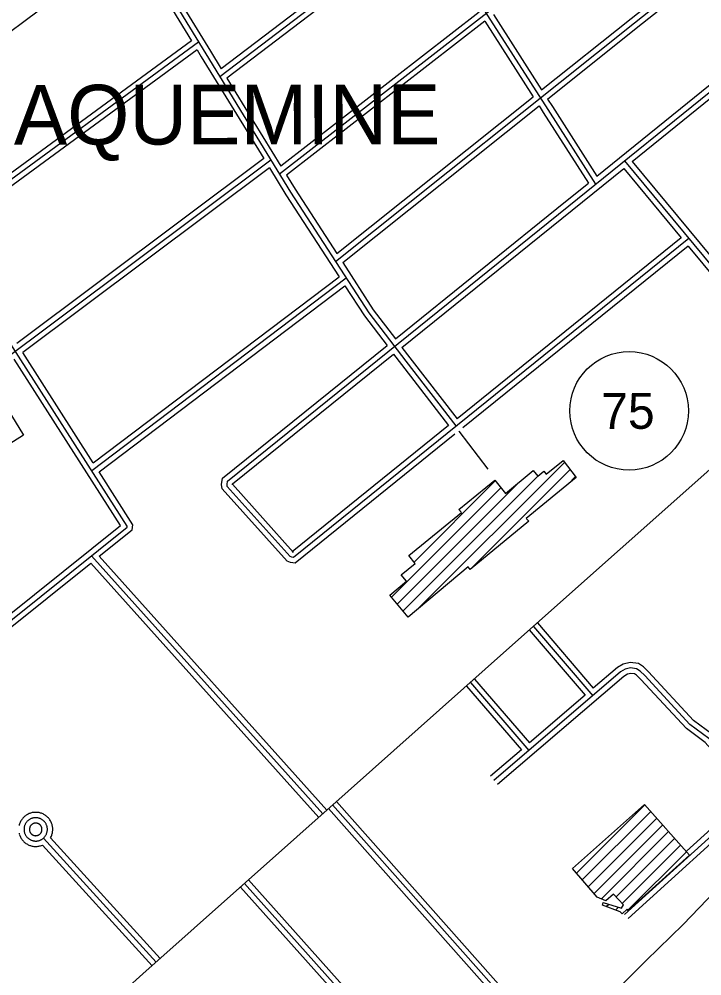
# Model space of a CAD drawing. Extents: x 3297772 to 3335630, y 634068 to 659439.
# Drawn here: x 3310052 to 3311952, y 644520 to 647184 of the extents above; entities that cross this region are included whole.
import ezdxf

# ---------------------------------------------------------------- set-up
doc = ezdxf.new("R2010")
doc.units = 0
for name, color, linetype in [('V-BLDG-OTLN', 7, 'Continuous'), ('V-ROAD-CNTR', 7, 'Continuous'), ('V-ROAD-IDEN', 7, 'Continuous'), ('V-TOPO-GNAM-IDEN', 7, 'Continuous'), ('V-TOPO-SHOR', 7, 'Continuous')]:
    doc.layers.add(name, color=color, linetype=linetype)

msp = doc.modelspace()

# ---------------------------------------------------------------- linework, layer by layer
at = {"layer": 'V-BLDG-OTLN'}
for p, q in [((3311161.7, 645541.4), (3311570, 645949.7)), ((3311307.4, 645651.7), (3311585.5, 645929.8)), ((3311104.6, 645555), (3311444, 645894.4)), ((3311120.7, 645535.8), (3311496.9, 645911.9)), ((3311151.1, 645672.2), (3311377.2, 645898.3)), ((3311580.2, 645889.1), (3311601, 645910)), ((3311088.6, 645574.3), (3311393.2, 645878.9)), ((3311603, 644805.6), (3311793.5, 644996)), ((3311619.4, 644786.8), (3311810.1, 644977.3)), ((3311635.9, 644767.9), (3311826.8, 644958.6)), ((3311652.4, 644749.1), (3311843.4, 644939.9)), ((3311672.7, 644734), (3311860, 644921.2)), ((3311713.6, 644739.6), (3311876.6, 644902.5)), ((3311730.6, 644721.2), (3311893.3, 644883.8)), ((3311746.8, 644702.2), (3311909.9, 644865.1)), ((3311686.4, 644712.4), (3311693.4, 644719.4)), ((3311712.1, 644702.8), (3311720.3, 644711))]:
    msp.add_line(p, q, dxfattribs=at)
for points in [[(3309686.8, 645858.2), (3309828.1, 645964.2), (3309811.2, 645992.2), (3309825.9, 646002.5), (3309885.1, 645925.7), (3309923.4, 645955.3), (3309894.2, 646006.7), (3309915.4, 646019.1), (3309909.2, 646030.4), (3310020, 646096.7), (3310063.6, 646025.7), (3309958.5, 645959.3), (3309872.9, 645890.1), (3309867.1, 645901.3), (3309842.7, 645878.7), (3309893.7, 645809.1), (3309788.6, 645723.9)], [(3311301.8, 645658.8), (3311134.8, 645518.8), (3311083.9, 645579.9), (3311130.2, 645618.4), (3311115.5, 645636.3), (3311154.4, 645668.2), (3311136.5, 645690), (3311283.1, 645810.3), (3311276.3, 645818.6), (3311375.7, 645900.2), (3311406, 645863.2), (3311483.2, 645926.6), (3311495.8, 645911), (3311512.8, 645924.8), (3311519.3, 645916.8), (3311566.3, 645954.5), (3311602.8, 645907.7), (3311463.7, 645793.7), (3311470.6, 645785.8), (3311307.8, 645651.1)], [(3311592, 644818.2), (3311792.5, 644997.1), (3311918.5, 644855.4), (3311747.3, 644701.7), (3311744.3, 644705), (3311730.3, 644692.1), (3311724.7, 644698), (3311675.7, 644716.3), (3311678.1, 644724), (3311728.4, 644708.4), (3311734.4, 644717.1), (3311706.4, 644747.5), (3311685.5, 644728.4), (3311661.4, 644738.8)]]:
    msp.add_lwpolyline(points, close=True, dxfattribs=at)
at = {"layer": 'V-ROAD-CNTR'}
for points in [[(3311916.5, 646572.9), (3310815.6, 645684.8), (3310810.5, 645685.6), (3310806.2, 645687.1), (3310631.1, 645882.6), (3310630.6, 645887.7), (3310631.8, 645897.6), (3311582.2, 646664.2), (3312459.9, 647374.3), (3313109.4, 647905), (3313632.8, 648328.6), (3314289.8, 648868.9), (3314295.6, 648875.4), (3314300.6, 648887.6), (3314300, 648896.1), (3314294.4, 648906.9), (3314031.9, 649256.5), (3314022.2, 649263.5), (3314012, 649269), (3314003.5, 649267.1), (3313990.6, 649261.9), (3312844, 648362.4), (3311728.2, 647492.7), (3310776.4, 646752.8)], [(3309332.6, 649073.8), (3309580.3, 648676.4), (3309993.8, 648018.7), (3310323.4, 647492.8), (3310571.3, 647087.2), (3310807.3, 646702.4), (3311025.5, 646366.2), (3311127.9, 646231.3), (3311267.2, 646051.4)], [(3310178.2, 648994.1), (3310348.3, 648741.4), (3310441.1, 648615.8), (3310635.3, 648316.9), (3310951.3, 647814), (3311290.5, 647296.4), (3311523.6, 646932.3), (3311656.8, 646724.5)], [(3310932.8, 646509.1), (3311764.5, 647174.1), (3312442.7, 647710.9), (3312997, 648147.2)], [(3311183.2, 647460.1), (3310610.4, 647023.5)], [(3311163, 647463.6), (3310614.5, 647045.4)], [(3311179.5, 647438.4), (3310630.2, 647019.7)], [(3308380, 645913), (3308827.1, 646252.4), (3309472.4, 646735.7), (3309980.6, 647115.5), (3310362.4, 647400.3)], [(3310362.4, 647400.3), (3310531.2, 647124)], [(3311506.4, 646987), (3311755.2, 647185.9), (3312032.2, 647405.1)], [(3311522.7, 646961.6), (3311773.9, 647162.4), (3312048.7, 647379.9)], [(3309326.4, 643570.3), (3309969, 644140.9), (3310396.4, 644525.1), (3310968, 645034.1), (3311417.2, 645433.8), (3312033, 645982.1), (3312324.2, 646235.2), (3312530.8, 646406.6), (3312939.4, 646738.7), (3313345.1, 647067.1), (3313626.7, 647296.1)], [(3310465.7, 647288.7), (3310584.1, 647095), (3310614.5, 647045.4)], [(3311332, 647203.7), (3310780.4, 646774.9)], [(3311348.3, 647178.4), (3310796.2, 646749.2)], [(3311348.3, 647178.4), (3311482.9, 646968.1)], [(3311372, 647196.9), (3311506.4, 646987)], [(3311660.4, 646746.7), (3312184.7, 647170.9)], [(3311758.3, 646787.3), (3312201.1, 647145.6)], [(3310551.2, 647120.1), (3309700.4, 646496), (3308563.2, 645642.9)], [(3310531.2, 647124), (3309691.4, 646508), (3309226.6, 646159.3)], [(3310546.9, 647098.3), (3309849.5, 646586.8)], [(3310546.9, 647098.3), (3310558.5, 647079.4), (3310732.5, 646795.6)], [(3310630.2, 647019.7), (3310780.4, 646774.9)], [(3310936.3, 646531.1), (3311482.9, 646968.1)], [(3311522.7, 646961.6), (3311536.2, 646940.4), (3311660.4, 646746.7)], [(3310952.7, 646505.9), (3311499.1, 646942.7)], [(3311499.1, 646942.7), (3311511, 646924.2), (3311636.9, 646727.7)], [(3310752.4, 646791.8), (3309595.6, 645925.3), (3308470.3, 645080.2)], [(3310732.5, 646795.6), (3310045.4, 646280.9)], [(3311737, 646789.5), (3312338.8, 646063.6), (3312768.6, 645544), (3312931, 645357.1)], [(3311758.3, 646787.3), (3312010.5, 646483.1)], [(3310748.3, 646770), (3310061.6, 646255.6)], [(3310748.3, 646770), (3310794.6, 646694.4), (3310942.3, 646466.8)], [(3310796.2, 646749.2), (3310820, 646710.4), (3310936.3, 646531.1)], [(3311117.4, 646270), (3311591.7, 646652.5), (3311734.9, 646768.5)], [(3311734.9, 646768.5), (3311895.3, 646575)], [(3311099.2, 646293.9), (3311572.8, 646675.9), (3311636.9, 646727.7)], [(3311895.3, 646575), (3311270.8, 646071.2)], [(3311914.4, 646551.9), (3311287, 646045.8)], [(3311914.4, 646551.9), (3312327.2, 646054), (3312757.2, 645534.3), (3312910.4, 645357.9)], [(3310952.7, 646505.9), (3311037.8, 646374.8), (3311099.2, 646293.9)], [(3310253.9, 645926.7), (3310962.5, 646463.3)], [(3310257.9, 645948.6), (3310942.3, 646466.8)], [(3310274.1, 645923.2), (3310958.7, 646441.6)], [(3310958.7, 646441.6), (3311013.2, 646357.6), (3311075.9, 646275)], [(3309628.9, 645189.3), (3310352.4, 645769.5), (3310352.8, 645772.2), (3309999.2, 646325.3)], [(3311265, 646028), (3310819.9, 645669), (3310806.8, 645671), (3310797.5, 645674.3), (3310616.6, 645876.3), (3310615.5, 645888), (3310617.7, 645905.4), (3311075.9, 646275)], [(3311117.4, 646270), (3311139.8, 646240.4), (3311270.8, 646071.2)], [(3310257.9, 645948.6), (3310061.6, 646255.6)], [(3311247.4, 646052.4), (3310811.4, 645700.6), (3310814.2, 645700.2), (3310814.8, 645700), (3310645.6, 645888.9), (3310645.7, 645887.5), (3310646, 645889.7), (3311094, 646251.1)], [(3311094, 646251.1), (3311116, 646222.1), (3311247.4, 646052.4)], [(3310334, 645773.9), (3310037.5, 646237.5)], [(3311275.9, 646036.8), (3311276.1, 646036.5), (3311356.8, 645930.3)], [(3310274.8, 645688), (3310366.3, 645761.4), (3310368.6, 645775.5), (3310274.1, 645923.2)], [(3309185, 644855.5), (3309619.6, 645201), (3310334, 645773.9)], [(3310253.6, 645689.1), (3310897.2, 644971)], [(3310274.8, 645688), (3310908.4, 644981)], [(3309205.1, 644833.1), (3309638.3, 645177.6), (3310251.3, 645669.2)], [(3310251.3, 645669.2), (3310886, 644961)], [(3311483.5, 645492.8), (3311648.7, 645299.6)], [(3311494.9, 645502.6), (3311650.3, 645320.8)], [(3311472.1, 645483.1), (3311627.6, 645301.3)], [(3311747.1, 644679), (3312099.4, 644998.3), (3312108.7, 645011.6), (3312110.7, 645024.4), (3312110.3, 645038.1), (3312102.1, 645058.6), (3311981.9, 645191.9), (3311929.4, 645230.7), (3311804.2, 645366.1), (3311789.9, 645380.2), (3311776.4, 645389.5), (3311752.8, 645392.5), (3311733.6, 645387.5), (3311717.6, 645378.4), (3311650.3, 645320.8)], [(3311737, 644690.1), (3312088, 645008.3), (3312094.4, 645017.3), (3312095.7, 645025.3), (3312095.4, 645035), (3312089.2, 645050.5), (3311971.7, 645180.7), (3311919.4, 645219.4), (3311793.4, 645355.7), (3311780.3, 645368.5), (3311770.9, 645375.1), (3311753.8, 645377.3), (3311739.3, 645373.5), (3311726.3, 645366), (3311373.5, 645064.1)], [(3311909.3, 644866.5), (3312076.7, 645018.3), (3312080.1, 645023.1), (3312080.6, 645026.2), (3312080.5, 645031.9), (3312076.2, 645042.4), (3311961.6, 645169.6), (3311909.3, 645208.2), (3311782.6, 645345.2), (3311770.7, 645356.9), (3311765.3, 645360.6), (3311754.8, 645362), (3311745, 645359.4), (3311735, 645353.7), (3311383.2, 645052.7)], [(3311308.5, 645336.5), (3311471.1, 645147.6)], [(3311319.9, 645346.3), (3311472.7, 645168.7)], [(3311297.1, 645326.7), (3311449.9, 645149.2)], [(3311627.6, 645301.3), (3311472.7, 645168.7)], [(3311449.9, 645149.2), (3311363.7, 645075.5)], [(3310924.3, 644995.6), (3311490.2, 644356.9), (3311494.3, 644349.1), (3311497.1, 644342.6), (3311494, 644332.1), (3311488, 644322.3), (3311292.3, 644129), (3311285.2, 644124.3), (3311279.4, 644123.2), (3311263.3, 644122.4), (3311257.2, 644129.1), (3310679.3, 644777)], [(3310935.5, 645005.5), (3311502.7, 644365.5), (3311507.9, 644355.6), (3311513, 644343.6), (3311507.8, 644326), (3311499.8, 644312.9), (3311301.7, 644117.3), (3311290.9, 644110.2), (3311281.2, 644108.3), (3311256.9, 644107.1), (3311246.1, 644119.1), (3311161.6, 644213.8)], [(3310139.3, 644904.1), (3310141.4, 644908.6), (3310142.3, 644910.8), (3310143.1, 644913), (3310143.7, 644915.3), (3310144.3, 644917.6), (3310144.7, 644919.9), (3310145, 644922.2), (3310145.2, 644924.6), (3310145.3, 644926.9), (3310145.3, 644929.3), (3310145.2, 644931.6), (3310144.9, 644934), (3310144.5, 644936.3), (3310144, 644938.6), (3310143.4, 644940.9), (3310142.7, 644943.1), (3310141.9, 644945.3), (3310140.9, 644947.5), (3310139.9, 644949.6), (3310138.7, 644951.7), (3310137.5, 644953.7), (3310136.1, 644955.6), (3310134.7, 644957.5), (3310133.2, 644959.3), (3310131.6, 644961), (3310129.9, 644962.6), (3310128.1, 644964.2), (3310126.2, 644965.6), (3310124.3, 644967), (3310122.3, 644968.2), (3310120.3, 644969.4), (3310118.2, 644970.5), (3310116, 644971.4), (3310113.8, 644972.3), (3310111.6, 644973), (3310109.3, 644973.6), (3310107, 644974.1), (3310104.7, 644974.5), (3310102.3, 644974.8), (3310100, 644975), (3310097.6, 644975), (3310095.3, 644975), (3310092.9, 644974.8), (3310090.6, 644974.5), (3310088.3, 644974.1), (3310086, 644973.5), (3310083.7, 644972.9), (3310081.5, 644972.1), (3310079.3, 644971.3), (3310077.1, 644970.3), (3310075, 644969.2), (3310073, 644968), (3310071, 644966.8), (3310069.1, 644965.4), (3310067.3, 644963.9), (3310065.5, 644962.3), (3310063.8, 644960.7), (3310062.2, 644959), (3310060.7, 644957.2), (3310059.3, 644955.3), (3310057.9, 644953.3), (3310056.7, 644951.3), (3310055.6, 644949.3), (3310054.5, 644947.1), (3310053.6, 644945), (3310052.8, 644942.8), (3310052.1, 644940.5), (3310051.5, 644938.2)], [(3310119.1, 644903), (3310120.3, 644904.1), (3310121.5, 644905.2), (3310122.5, 644906.4), (3310123.6, 644907.7), (3310124.5, 644909), (3310125.4, 644910.3), (3310126.2, 644911.7), (3310127, 644913.1), (3310127.6, 644914.6), (3310128.3, 644916.1), (3310128.8, 644917.6), (3310129.2, 644919.2), (3310129.6, 644920.7), (3310129.9, 644922.3), (3310130.1, 644923.9), (3310130.3, 644925.5), (3310130.3, 644927.1), (3310130.3, 644928.7), (3310130.2, 644930.3), (3310130, 644931.9), (3310129.8, 644933.5), (3310129.4, 644935.1), (3310129, 644936.7), (3310128.5, 644938.2), (3310128, 644939.7), (3310127.3, 644941.2), (3310126.6, 644942.6), (3310125.8, 644944), (3310125, 644945.4), (3310124, 644946.7), (3310123.1, 644948), (3310122, 644949.2), (3310120.9, 644950.4), (3310119.7, 644951.5), (3310118.5, 644952.6), (3310117.3, 644953.6), (3310115.9, 644954.5), (3310114.6, 644955.4), (3310113.2, 644956.2), (3310111.7, 644956.9), (3310110.3, 644957.6), (3310108.8, 644958.1), (3310107.2, 644958.6), (3310105.7, 644959.1), (3310104.1, 644959.4), (3310102.5, 644959.7), (3310100.9, 644959.9), (3310099.3, 644960), (3310097.7, 644960), (3310096.1, 644960), (3310094.5, 644959.9), (3310092.9, 644959.7), (3310091.3, 644959.4), (3310089.7, 644959), (3310088.2, 644958.6), (3310086.6, 644958), (3310085.1, 644957.5), (3310083.7, 644956.8), (3310082.2, 644956), (3310080.8, 644955.2), (3310079.5, 644954.4), (3310078.2, 644953.4), (3310076.9, 644952.4), (3310075.7, 644951.3), (3310074.5, 644950.2), (3310073.5, 644949), (3310072.4, 644947.8), (3310071.4, 644946.5), (3310070.5, 644945.2), (3310069.7, 644943.8), (3310068.9, 644942.4), (3310068.2, 644940.9), (3310067.6, 644939.5), (3310067, 644937.9), (3310066.6, 644936.4), (3310066.1, 644934.8), (3310065.8, 644933.3), (3310065.6, 644931.7), (3310065.4, 644930.1), (3310065.3, 644928.5), (3310065.3, 644926.8), (3310065.4, 644925.2), (3310065.5, 644923.6), (3310065.8, 644922), (3310066.1, 644920.5), (3310066.5, 644918.9)], [(3310913, 644985.6), (3311477.8, 644348.3), (3311480.7, 644342.7), (3311481.2, 644341.7), (3311480.1, 644338.3), (3311476.1, 644331.7), (3311282.8, 644140.7), (3311279.4, 644138.5), (3311277.6, 644138.1), (3311269.6, 644137.7), (3311268.4, 644139.1), (3310690.5, 644787)], [(3310109, 644914.1), (3310109.9, 644914.9), (3310110.5, 644915.5), (3310111.1, 644916.2), (3310111.7, 644916.8), (3310112.2, 644917.5), (3310112.7, 644918.3), (3310113.1, 644919), (3310113.5, 644919.8), (3310113.9, 644920.6), (3310114.2, 644921.4), (3310114.5, 644922.2), (3310114.7, 644923), (3310114.9, 644923.9), (3310115.1, 644924.7), (3310115.2, 644925.6), (3310115.3, 644926.4), (3310115.3, 644927.3), (3310115.3, 644928.2), (3310115.3, 644929), (3310115.2, 644929.9), (3310115, 644930.8), (3310114.8, 644931.6), (3310114.6, 644932.5), (3310114.4, 644933.3), (3310114, 644934.1), (3310113.7, 644934.9), (3310113.3, 644935.7), (3310112.9, 644936.4), (3310112.4, 644937.2), (3310111.9, 644937.9), (3310111.4, 644938.6), (3310110.8, 644939.2), (3310110.3, 644939.9), (3310109.6, 644940.5), (3310109, 644941), (3310108.3, 644941.6), (3310107.6, 644942.1), (3310106.8, 644942.5), (3310106.1, 644943), (3310105.3, 644943.3), (3310104.5, 644943.7), (3310103.7, 644944), (3310102.9, 644944.3), (3310102, 644944.5), (3310101.2, 644944.7), (3310100.3, 644944.8), (3310099.5, 644945), (3310098.6, 644945), (3310097.8, 644945), (3310096.9, 644945), (3310096, 644944.9), (3310095.2, 644944.8), (3310094.3, 644944.7), (3310093.5, 644944.5), (3310092.6, 644944.2), (3310091.8, 644944), (3310091, 644943.6), (3310090.2, 644943.3), (3310089.4, 644942.9), (3310088.7, 644942.4), (3310087.9, 644942), (3310087.2, 644941.5), (3310086.6, 644940.9), (3310085.9, 644940.4), (3310085.3, 644939.7), (3310084.7, 644939.1), (3310084.1, 644938.4), (3310083.6, 644937.8), (3310083.1, 644937), (3310082.7, 644936.3), (3310082.3, 644935.5), (3310081.9, 644934.8), (3310081.5, 644934), (3310081.2, 644933.1), (3310081, 644932.3), (3310080.8, 644931.5), (3310080.6, 644930.6), (3310080.5, 644929.8), (3310080.4, 644928.9), (3310080.3, 644928), (3310080.3, 644927.2), (3310080.4, 644926.3), (3310080.4, 644925.4), (3310080.6, 644924.6), (3310080.7, 644923.7), (3310081, 644922.5)], [(3310051.4, 644917.2), (3310051.9, 644915.3)], [(3310052.1, 644914.5), (3310052.7, 644912.6), (3310053.5, 644910.4), (3310054.4, 644908.2), (3310055.4, 644906.1), (3310056.5, 644904), (3310057.7, 644902), (3310059, 644900.1), (3310060.5, 644898.2), (3310062, 644896.4), (3310063.5, 644894.6), (3310065.2, 644893), (3310067, 644891.4), (3310068.8, 644889.9), (3310070.7, 644888.5), (3310072.7, 644887.2), (3310074.7, 644886), (3310076.8, 644884.9), (3310078.9, 644883.9), (3310081.1, 644883), (3310083.3, 644882.3), (3310085.6, 644881.6), (3310087.9, 644881.1), (3310090.2, 644880.6), (3310092.5, 644880.3), (3310094.9, 644880.1), (3310097.2, 644880), (3310099.6, 644880), (3310102, 644880.2), (3310104.3, 644880.5), (3310106.6, 644880.8), (3310108.9, 644881.3), (3310111.2, 644881.9), (3310113.5, 644882.7), (3310117.1, 644884)], [(3310066.5, 644918.9), (3310066.9, 644917.3), (3310067.5, 644915.8), (3310068.1, 644914.3), (3310068.8, 644912.9), (3310069.6, 644911.5), (3310070.4, 644910.1), (3310071.3, 644908.7), (3310072.3, 644907.4), (3310073.3, 644906.2), (3310074.4, 644905), (3310075.5, 644903.9), (3310076.7, 644902.8), (3310078, 644901.8), (3310079.3, 644900.8), (3310080.6, 644899.9), (3310082, 644899.1), (3310083.4, 644898.4), (3310084.9, 644897.7), (3310086.4, 644897.1), (3310087.9, 644896.6), (3310089.5, 644896.1), (3310091, 644895.7), (3310092.6, 644895.4), (3310094.2, 644895.2), (3310095.8, 644895.1), (3310097.4, 644895), (3310099, 644895), (3310100.7, 644895.1), (3310102.3, 644895.3), (3310103.8, 644895.6), (3310105.4, 644895.9), (3310107, 644896.3), (3310108.5, 644896.8), (3310110, 644897.4), (3310111.5, 644898), (3310112.9, 644898.8), (3310114.4, 644899.5), (3310115.7, 644900.4), (3310117, 644901.3), (3310118.3, 644902.3), (3310119.1, 644903)], [(3310080.8, 644923.2), (3310081.2, 644922), (3310081.5, 644921.2), (3310081.8, 644920.4), (3310082.2, 644919.6), (3310082.6, 644918.9), (3310083.1, 644918.1), (3310083.5, 644917.4), (3310084.1, 644916.7), (3310084.6, 644916), (3310085.2, 644915.4), (3310085.8, 644914.8), (3310086.5, 644914.2), (3310087.1, 644913.7), (3310087.8, 644913.1), (3310088.6, 644912.7), (3310089.3, 644912.2), (3310090.1, 644911.8), (3310090.9, 644911.5), (3310091.7, 644911.1), (3310092.5, 644910.9), (3310093.3, 644910.6), (3310094.2, 644910.4), (3310095, 644910.2), (3310095.9, 644910.1), (3310096.7, 644910.1), (3310097.6, 644910), (3310098.5, 644910), (3310099.3, 644910.1), (3310100.2, 644910.2), (3310101.1, 644910.3), (3310101.9, 644910.5), (3310102.8, 644910.7), (3310103.6, 644911), (3310104.4, 644911.3), (3310105.2, 644911.6), (3310106, 644912), (3310106.7, 644912.5), (3310107.5, 644912.9), (3310108.2, 644913.4), (3310108.9, 644914), (3310109.5, 644914.5)], [(3310422, 644547.7), (3310117.1, 644884)], [(3310433.1, 644557.8), (3310119.7, 644903.5)], [(3310444.3, 644567.9), (3310139.3, 644904.1)], [(3310919.4, 644485.3), (3310668.1, 644767)]]:
    msp.add_lwpolyline(points, dxfattribs=at)
at = {"layer": 'V-ROAD-IDEN'}
msp.add_circle((3311749.8, 646093.1), 165, dxfattribs=at)
at = {"layer": 'V-TOPO-SHOR'}
msp.add_lwpolyline([(3312769.8, 645516.6), (3312687.6, 645439.8), (3312588, 645342.9), (3312423.2, 645177.9), (3312290.2, 645047), (3312137.4, 644894.8), (3311989.8, 644755.4), (3311900.5, 644662.7), (3311797.5, 644562.4), (3311663.7, 644429.8), (3311612.3, 644381.1)], dxfattribs=at)

# ---------------------------------------------------------------- texts
at = {"layer": 'V-ROAD-IDEN'}
msp.add_text('75', height=100, rotation=0.0733, dxfattribs=at).set_placement((3311672.3, 646043))
at = {"layer": 'V-TOPO-GNAM-IDEN'}
msp.add_text('PLAQUEMINE', height=166.51, rotation=0.0733, dxfattribs=at).set_placement((3309764.7, 646834))

doc.saveas('drawing.dxf')
